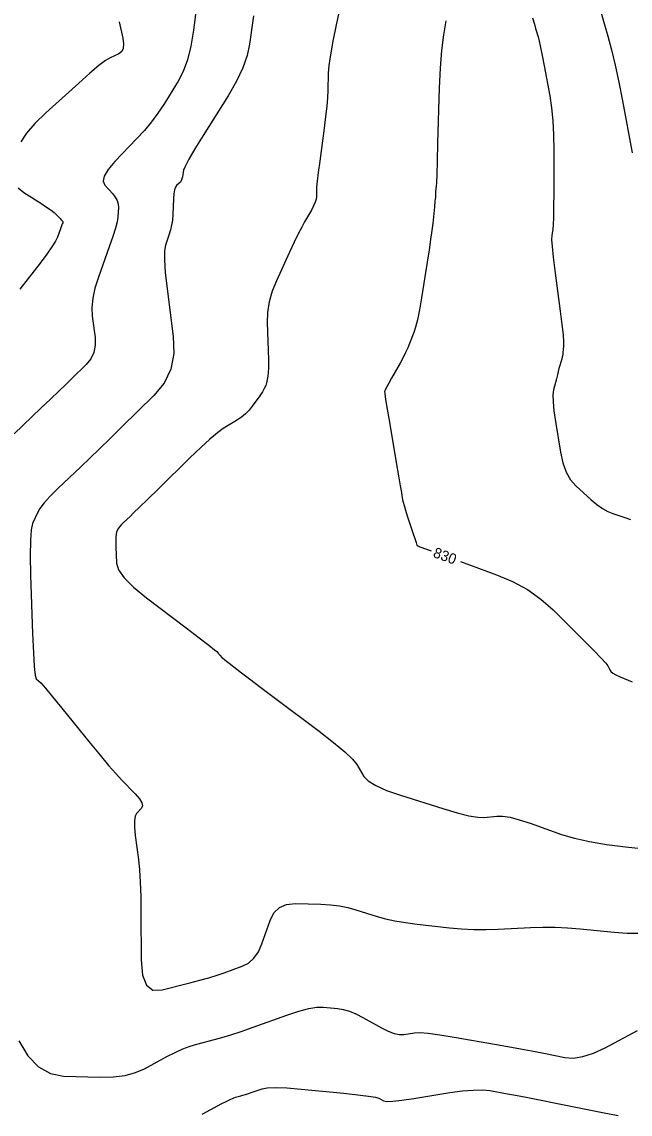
# Model space of a CAD drawing. Extents: x 2082232 to 2083549, y 592624 to 593832.
# Drawn here: x 2083203 to 2083243.9, y 593520 to 593593.4 of the extents above; entities that cross this region are included whole.
import ezdxf

# ---------------------------------------------------------------- set-up
doc = ezdxf.new("R2010")
doc.units = 0
doc.layers.add('DT_X_Contour_Major', color=7, linetype='Continuous')
doc.layers.add('DT_X_Contour_Minor', color=7, linetype='Continuous')

msp = doc.modelspace()

# ---------------------------------------------------------------- linework, layer by layer
at = {"layer": 'DT_X_Contour_Major'}
for points in [[(2083231.471, 593593.465), (2083231.305, 593592.536), (2083231.175, 593591.475), (2083231.082, 593590.284), (2083231.025, 593588.961), (2083230.92, 593585.259), (2083230.885, 593584.037), (2083230.858, 593583.147), (2083230.838, 593582.588), (2083230.826, 593582.361), (2083230.804, 593582.199), (2083230.797, 593582.141), (2083230.792, 593582.088), (2083230.789, 593582.041), (2083230.788, 593581.998), (2083230.789, 593581.892), (2083230.784, 593581.806), (2083230.768, 593581.624), (2083230.741, 593581.348), (2083230.703, 593580.978), (2083230.588, 593579.864), (2083230.532, 593579.388), (2083230.451, 593578.792), (2083230.345, 593578.079), (2083230.215, 593577.248), (2083229.833, 593574.872), (2083229.694, 593574.058), (2083229.564, 593573.397), (2083229.442, 593572.89), (2083229.329, 593572.536), (2083229.038, 593571.797), (2083228.916, 593571.507), (2083228.769, 593571.192), (2083228.595, 593570.851), (2083228.396, 593570.486), (2083227.831, 593569.476), (2083227.645, 593569.142), (2083227.508, 593568.894), (2083227.422, 593568.734), (2083227.386, 593568.661), (2083227.358, 593568.582), (2083227.37, 593568.43), (2083227.428, 593568.033), (2083227.531, 593567.391), (2083227.681, 593566.505), (2083228.14, 593563.814), (2083228.292, 593562.917), (2083228.406, 593562.246), (2083228.482, 593561.8), (2083228.519, 593561.579), (2083228.566, 593561.291), (2083228.598, 593561.143), (2083228.662, 593560.914), (2083228.757, 593560.606), (2083228.882, 593560.217), (2083229.257, 593559.072), (2083229.382, 593558.696), (2083229.473, 593558.427), (2083229.532, 593558.265), (2083229.558, 593558.209), (2083229.584, 593558.202), (2083229.734, 593558.149), (2083230.163, 593557.992), (2083230.479, 593557.877)], [(2083232.451, 593557.156), (2083234.871, 593556.271), (2083235.955, 593555.814), (2083236.95, 593555.269), (2083237.856, 593554.636), (2083238.674, 593553.915), (2083240.734, 593551.873), (2083241.416, 593551.191), (2083241.915, 593550.675), (2083242.232, 593550.324), (2083242.367, 593550.14), (2083242.482, 593549.871), (2083242.558, 593549.767), (2083242.699, 593549.657), (2083242.905, 593549.541), (2083243.176, 593549.419), (2083243.986, 593549.086)]]:
    msp.add_lwpolyline(points, dxfattribs=at)
at = {"layer": 'DT_X_Contour_Minor'}
for points in [[(2083224.789, 593596.379), (2083224.109, 593593.19), (2083223.885, 593592.089), (2083223.721, 593591.181), (2083223.618, 593590.464), (2083223.575, 593589.94), (2083223.543, 593588.796), (2083223.519, 593588.316), (2083223.469, 593587.734), (2083223.395, 593587.049), (2083223.295, 593586.263), (2083222.996, 593584.031), (2083222.899, 593583.28), (2083222.829, 593582.7), (2083222.788, 593582.292), (2083222.774, 593582.056), (2083222.777, 593581.656), (2083222.756, 593581.487), (2083222.693, 593581.281), (2083222.586, 593581.037), (2083222.436, 593580.757), (2083221.979, 593579.959), (2083221.788, 593579.607), (2083221.557, 593579.151), (2083221.286, 593578.591), (2083220.975, 593577.926), (2083220.093, 593576.015), (2083219.806, 593575.301), (2083219.608, 593574.591), (2083219.497, 593573.886), (2083219.475, 593573.186), (2083219.533, 593571.325), (2083219.548, 593570.694), (2083219.549, 593570.195), (2083219.536, 593569.83), (2083219.509, 593569.597), (2083219.42, 593569.153), (2083219.367, 593568.975), (2083219.275, 593568.771), (2083219.144, 593568.543), (2083218.974, 593568.291), (2083218.467, 593567.584), (2083218.259, 593567.326), (2083218.015, 593567.082), (2083217.733, 593566.852), (2083217.416, 593566.636), (2083216.519, 593566.079), (2083216.126, 593565.8), (2083215.62, 593565.379), (2083214.999, 593564.816), (2083214.265, 593564.111), (2083212.156, 593562.044), (2083211.443, 593561.346), (2083210.889, 593560.804), (2083210.491, 593560.417), (2083210.251, 593560.186), (2083209.822, 593559.777), (2083209.677, 593559.633), (2083209.564, 593559.509), (2083209.483, 593559.404), (2083209.433, 593559.319), (2083209.345, 593559.119), (2083209.318, 593559.002), (2083209.302, 593558.8), (2083209.298, 593558.515), (2083209.306, 593558.146), (2083209.343, 593557.049), (2083209.48, 593556.595), (2083209.863, 593556.054), (2083210.492, 593555.426), (2083211.367, 593554.713), (2083214.027, 593552.694), (2083214.904, 593552.027), (2083215.539, 593551.54), (2083215.933, 593551.233), (2083216.084, 593551.105), (2083216.166, 593551.005), (2083216.198, 593550.966), (2083216.234, 593550.926), (2083216.272, 593550.884), (2083216.314, 593550.84), (2083216.429, 593550.721), (2083216.492, 593550.663), (2083216.593, 593550.578), (2083216.732, 593550.466), (2083216.911, 593550.327), (2083217.437, 593549.92), (2083217.747, 593549.684), (2083218.282, 593549.279), (2083219.041, 593548.706), (2083220.026, 593547.965), (2083222.952, 593545.765), (2083223.933, 593545.006), (2083224.685, 593544.378), (2083225.206, 593543.883), (2083225.497, 593543.519), (2083225.965, 593542.724), (2083226.252, 593542.421), (2083226.759, 593542.109), (2083227.487, 593541.788), (2083228.437, 593541.458), (2083231.264, 593540.566), (2083232.232, 593540.277), (2083233.017, 593540.082), (2083233.617, 593539.979), (2083234.034, 593539.969), (2083234.9, 593540.065), (2083235.284, 593540.061), (2083235.784, 593539.979), (2083236.401, 593539.818), (2083237.136, 593539.578), (2083239.251, 593538.833), (2083240.114, 593538.571), (2083241.117, 593538.344), (2083242.261, 593538.152), (2083243.545, 593537.996), (2083247.157, 593537.625)], [(2083214.908, 593595.831), (2083214.517, 593592.831), (2083214.343, 593591.773), (2083214.114, 593590.851), (2083213.831, 593590.063), (2083213.493, 593589.411), (2083212.517, 593587.85), (2083212.129, 593587.266), (2083211.696, 593586.686), (2083211.218, 593586.109), (2083210.695, 593585.535), (2083209.241, 593584.008), (2083208.789, 593583.479), (2083208.523, 593583.04), (2083208.445, 593582.689), (2083208.552, 593582.426), (2083209.088, 593581.845), (2083209.263, 593581.624), (2083209.384, 593581.397), (2083209.452, 593581.165), (2083209.466, 593580.927), (2083209.434, 593580.284), (2083209.389, 593579.978), (2083209.278, 593579.542), (2083209.101, 593578.975), (2083208.859, 593578.279), (2083208.125, 593576.248), (2083207.893, 593575.513), (2083207.747, 593574.834), (2083207.688, 593574.21), (2083207.715, 593573.64), (2083207.902, 593572.195), (2083207.918, 593571.676), (2083207.825, 593571.203), (2083207.624, 593570.776), (2083207.313, 593570.396), (2083206.341, 593569.442), (2083205.938, 593569.049), (2083205.457, 593568.585), (2083204.9, 593568.051), (2083204.266, 593567.445), (2083202.471, 593565.735)], [(2083241.683, 593594.758), (2083242.357, 593592.438), (2083242.609, 593591.513), (2083242.857, 593590.48), (2083243.103, 593589.338), (2083243.347, 593588.087), (2083243.992, 593584.607)], [(2083209.511, 593593.407), (2083209.765, 593592.294), (2083209.821, 593591.916), (2083209.797, 593591.617), (2083209.692, 593591.397), (2083209.509, 593591.257), (2083208.912, 593590.988), (2083208.613, 593590.806), (2083208.161, 593590.462), (2083207.558, 593589.956), (2083206.803, 593589.288), (2083204.588, 593587.292), (2083203.848, 593586.575), (2083203.29, 593585.921), (2083202.915, 593585.33)], [(2083218.538, 593593.805), (2083218.288, 593591.888), (2083218.128, 593591.133), (2083217.834, 593590.307), (2083217.406, 593589.409), (2083216.845, 593588.439), (2083215.17, 593585.759), (2083214.616, 593584.86), (2083214.212, 593584.171), (2083213.958, 593583.694), (2083213.853, 593583.428), (2083213.774, 593582.999), (2083213.738, 593582.851), (2083213.691, 593582.729), (2083213.634, 593582.632), (2083213.564, 593582.56), (2083213.365, 593582.403), (2083213.298, 593582.302), (2083213.244, 593582.119), (2083213.203, 593581.852), (2083213.177, 593581.502), (2083213.125, 593580.459), (2083213.095, 593580.083), (2083213.046, 593579.737), (2083212.977, 593579.42), (2083212.889, 593579.134), (2083212.628, 593578.411), (2083212.562, 593578.024), (2083212.559, 593577.405), (2083212.619, 593576.555), (2083212.743, 593575.472), (2083213.157, 593572.276), (2083213.192, 593571.129), (2083212.987, 593570.083), (2083212.542, 593569.14), (2083211.855, 593568.299), (2083209.705, 593566.191), (2083208.928, 593565.431), (2083208.208, 593564.731), (2083207.547, 593564.093), (2083206.943, 593563.515), (2083205.41, 593562.054), (2083204.893, 593561.541), (2083204.489, 593561.098), (2083204.2, 593560.725), (2083204.024, 593560.422), (2083203.708, 593559.707), (2083203.611, 593559.289), (2083203.555, 593558.571), (2083203.542, 593557.553), (2083203.571, 593556.236), (2083203.703, 593552.322), (2083203.755, 593551.032), (2083203.811, 593550.096), (2083203.87, 593549.514), (2083203.934, 593549.287), (2083204.109, 593549.154), (2083204.256, 593549.001), (2083204.565, 593548.64), (2083205.036, 593548.072), (2083205.669, 593547.297), (2083207.572, 593544.955), (2083208.24, 593544.142), (2083208.814, 593543.461), (2083209.295, 593542.911), (2083209.684, 593542.493), (2083210.595, 593541.553), (2083210.879, 593541.228), (2083211.045, 593540.958), (2083211.095, 593540.744), (2083211.027, 593540.586), (2083210.691, 593540.236), (2083210.59, 593540.046), (2083210.542, 593539.736), (2083210.545, 593539.307), (2083210.6, 593538.758), (2083210.815, 593537.136), (2083210.886, 593536.456), (2083210.937, 593535.632), (2083210.97, 593534.664), (2083210.983, 593533.552), (2083210.992, 593530.396), (2083211.083, 593529.382), (2083211.349, 593528.709), (2083211.788, 593528.377), (2083212.403, 593528.385), (2083214.273, 593528.86), (2083214.944, 593529.036), (2083215.553, 593529.208), (2083216.1, 593529.377), (2083216.585, 593529.541), (2083217.795, 593529.974), (2083218.218, 593530.189), (2083218.579, 593530.512), (2083218.877, 593530.941), (2083219.113, 593531.477), (2083219.66, 593533.048), (2083219.92, 593533.561), (2083220.29, 593533.923), (2083220.77, 593534.133), (2083221.361, 593534.19), (2083223.083, 593534.142), (2083223.714, 593534.105), (2083224.317, 593534.031), (2083224.891, 593533.92), (2083225.435, 593533.771), (2083226.849, 593533.325), (2083227.415, 593533.168), (2083228.053, 593533.029), (2083228.761, 593532.909), (2083229.541, 593532.807), (2083231.716, 593532.563), (2083232.532, 593532.488), (2083233.348, 593532.447), (2083234.164, 593532.439), (2083234.981, 593532.466), (2083237.159, 593532.581), (2083237.98, 593532.608), (2083238.811, 593532.603), (2083239.65, 593532.564), (2083240.499, 593532.493), (2083242.774, 593532.26), (2083243.646, 593532.203), (2083244.554, 593532.208)], [(2083237.298, 593593.668), (2083237.422, 593593.246), (2083237.505, 593592.961), (2083237.673, 593592.384), (2083237.746, 593592.1), (2083237.837, 593591.681), (2083237.949, 593591.127), (2083238.079, 593590.438), (2083238.453, 593588.421), (2083238.576, 593587.626), (2083238.663, 593586.754), (2083238.714, 593585.804), (2083238.729, 593584.778), (2083238.722, 593581.938), (2083238.717, 593580.985), (2083238.705, 593580.259), (2083238.687, 593579.759), (2083238.662, 593579.484), (2083238.589, 593579.053), (2083238.582, 593578.785), (2083238.615, 593578.302), (2083238.688, 593577.604), (2083238.8, 593576.692), (2083239.155, 593573.975), (2083239.269, 593573.064), (2083239.346, 593572.368), (2083239.385, 593571.887), (2083239.387, 593571.621), (2083239.343, 593571.198), (2083239.323, 593571.042), (2083239.297, 593570.893), (2083239.266, 593570.751), (2083239.228, 593570.614), (2083239.12, 593570.259), (2083239.076, 593570.107), (2083239.025, 593569.919), (2083238.966, 593569.693), (2083238.901, 593569.431), (2083238.716, 593568.682), (2083238.671, 593568.339), (2083238.676, 593567.873), (2083238.73, 593567.282), (2083238.833, 593566.568), (2083239.174, 593564.497), (2083239.335, 593563.774), (2083239.561, 593563.157), (2083239.852, 593562.645), (2083240.208, 593562.24), (2083241.246, 593561.3), (2083241.628, 593560.979), (2083241.995, 593560.718), (2083242.347, 593560.519), (2083242.685, 593560.382), (2083243.565, 593560.097), (2083243.877, 593559.98)], [(2083202.744, 593582.245), (2083203.107, 593581.944), (2083204.253, 593581.214), (2083204.64, 593580.961), (2083204.944, 593580.752), (2083205.164, 593580.586), (2083205.299, 593580.463), (2083205.549, 593580.191), (2083205.631, 593580.101), (2083205.69, 593580.034), (2083205.725, 593579.99), (2083205.736, 593579.97), (2083205.735, 593579.946), (2083205.725, 593579.911), (2083205.696, 593579.825), (2083205.647, 593579.688), (2083205.579, 593579.5), (2083205.373, 593578.93), (2083205.242, 593578.661), (2083205.004, 593578.282), (2083204.658, 593577.792), (2083204.205, 593577.193), (2083202.852, 593575.448)], [(2083202.774, 593524.973), (2083203.395, 593523.952), (2083204.103, 593523.216), (2083204.898, 593522.764), (2083205.779, 593522.598), (2083208.245, 593522.532), (2083209.125, 593522.549), (2083209.914, 593522.649), (2083210.614, 593522.831), (2083211.223, 593523.096), (2083212.728, 593523.912), (2083213.277, 593524.194), (2083213.796, 593524.427), (2083214.285, 593524.612), (2083214.744, 593524.749), (2083215.927, 593525.05), (2083216.422, 593525.187), (2083217.019, 593525.371), (2083217.719, 593525.604), (2083218.52, 593525.885), (2083220.794, 593526.698), (2083221.586, 593526.96), (2083222.256, 593527.138), (2083222.804, 593527.23), (2083223.23, 593527.237), (2083224.204, 593527.143), (2083224.583, 593527.078), (2083224.99, 593526.957), (2083225.424, 593526.778), (2083225.886, 593526.541), (2083227.154, 593525.834), (2083227.604, 593525.607), (2083228.001, 593525.457), (2083228.347, 593525.384), (2083228.641, 593525.388), (2083229.356, 593525.502), (2083229.724, 593525.516), (2083230.292, 593525.473), (2083231.059, 593525.373), (2083232.027, 593525.216), (2083234.874, 593524.721), (2083235.875, 593524.546), (2083236.74, 593524.389), (2083237.47, 593524.253), (2083238.066, 593524.136), (2083239.475, 593523.851), (2083240.039, 593523.812), (2083240.677, 593523.908), (2083241.386, 593524.139), (2083242.169, 593524.505), (2083244.353, 593525.663)], [(2083215.091, 593520.033), (2083215.431, 593520.217), (2083216.375, 593520.729), (2083216.701, 593520.901), (2083216.971, 593521.034), (2083217.186, 593521.127), (2083217.344, 593521.18), (2083217.692, 593521.268), (2083217.837, 593521.308), (2083218.013, 593521.362), (2083218.218, 593521.431), (2083218.454, 593521.513), (2083219.123, 593521.752), (2083219.476, 593521.818), (2083220.033, 593521.835), (2083220.795, 593521.804), (2083221.761, 593521.725), (2083224.61, 593521.448), (2083225.559, 593521.35), (2083226.269, 593521.261), (2083226.742, 593521.182), (2083226.976, 593521.113), (2083227.282, 593520.942), (2083227.495, 593520.904), (2083227.906, 593520.918), (2083228.515, 593520.984), (2083229.321, 593521.103), (2083231.733, 593521.487), (2083232.581, 593521.603), (2083233.312, 593521.664), (2083233.929, 593521.67), (2083234.431, 593521.621), (2083235.614, 593521.415), (2083236.15, 593521.318), (2083236.869, 593521.18), (2083237.771, 593521.002), (2083238.856, 593520.784), (2083241.993, 593520.149), (2083243.044, 593519.951)]]:
    msp.add_lwpolyline(points, dxfattribs=at)

# ---------------------------------------------------------------- texts
at = {"layer": 'DT_X_Contour_Major'}
msp.add_text('830', height=0.7, rotation=339.92075, dxfattribs=at).set_placement((2083230.563, 593557.474))

doc.saveas('drawing.dxf')
